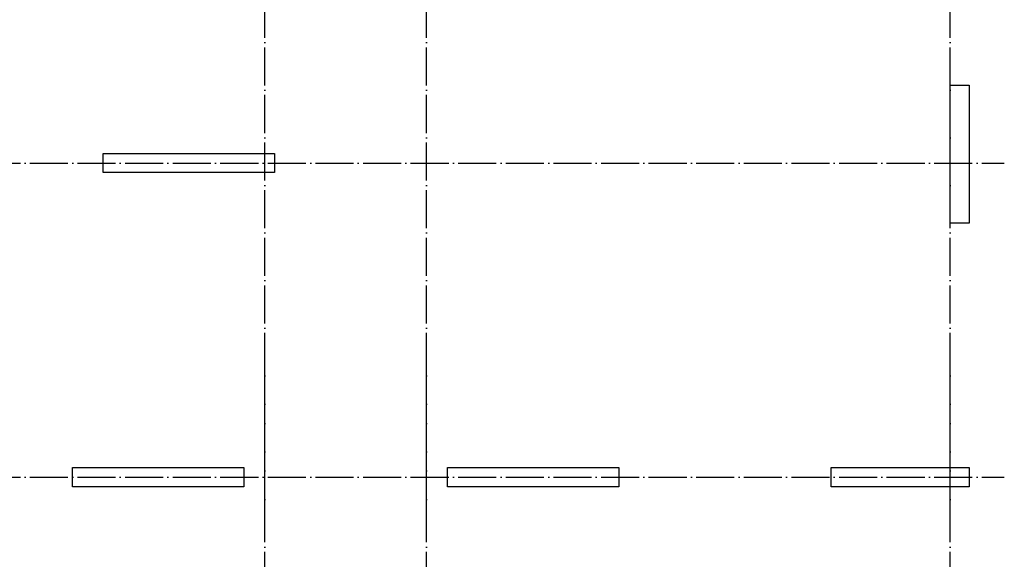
# Model space of a CAD drawing. Header units: millimetres. Extents: x -49773 to 2322955, y -3321 to 58485.
# Tile 442 of 580: x 1735988 to 1746334, y 32484 to 38153. Entities that reach past the tile are written whole.
import ezdxf

# ---------------------------------------------------------------- set-up
doc = ezdxf.new("R2010")
doc.units = ezdxf.units.MM
doc.linetypes.add('______11', pattern=[500, 400, -50, 0, -50])
doc.linetypes.add('______5', pattern=[1100, 800, -100, 100, -100])
doc.layers.add('Осевая линия_ общее', color=7, linetype='______5', lineweight=13, true_color=0xa0a0a0)

msp = doc.modelspace()

# ---------------------------------------------------------------- linework, layer by layer
at = {"color": 7, "linetype": 'Continuous', "lineweight": 25, "transparency": 33554687}
for p, q in [((1745763.6, 36016.6), (1745763.6, 37466.6)), ((1745763.6, 37466.6), (1745963.6, 37466.6)), ((1745963.6, 37466.6), (1745963.6, 36016.6)), ((1736863.6, 36546.8), (1736863.6, 36746.8)), ((1736863.6, 36746.8), (1738663.6, 36746.8)), ((1738663.6, 36746.8), (1738663.6, 36546.8)), ((1738663.6, 36546.8), (1736863.6, 36546.8)), ((1745963.6, 36016.6), (1745763.6, 36016.6)), ((1736543.6, 33246.8), (1736543.6, 33446.8)), ((1736543.6, 33246.8), (1736543.6, 33446.8)), ((1736543.6, 33446.8), (1738343.6, 33446.8)), ((1736543.6, 33446.8), (1738343.6, 33446.8)), ((1738343.6, 33446.8), (1738343.6, 33246.8)), ((1738343.6, 33446.8), (1738343.6, 33246.8)), ((1740483.6, 33246.8), (1740483.6, 33446.8)), ((1740483.6, 33246.8), (1740483.6, 33446.8)), ((1740483.6, 33446.8), (1742283.6, 33446.8)), ((1740483.6, 33446.8), (1742283.6, 33446.8)), ((1742283.6, 33446.8), (1742283.6, 33246.8)), ((1742283.6, 33446.8), (1742283.6, 33246.8)), ((1744513.6, 33246.8), (1744513.6, 33446.8)), ((1744513.6, 33246.8), (1744513.6, 33446.8)), ((1744513.6, 33446.8), (1745963.6, 33446.8)), ((1744513.6, 33446.8), (1745963.6, 33446.8)), ((1745963.6, 33446.8), (1745963.6, 33246.8)), ((1745963.6, 33446.8), (1745963.6, 33246.8)), ((1738343.6, 33246.8), (1736543.6, 33246.8)), ((1738343.6, 33246.8), (1736543.6, 33246.8)), ((1742283.6, 33246.8), (1740483.6, 33246.8)), ((1742283.6, 33246.8), (1740483.6, 33246.8)), ((1745963.6, 33246.8), (1744513.6, 33246.8)), ((1745963.6, 33246.8), (1744513.6, 33246.8))]:
    msp.add_line(p, q, dxfattribs=at)
at = {"layer": 'Осевая линия_ общее', "color": 253, "linetype": '______11', "lineweight": -3, "true_color": 0xa0a0a0, "transparency": 33554687}
for p, q in [((1738563.6, 32961.8), (1738563.6, 55736.8)), ((1740263.6, 32961.8), (1740263.6, 55736.8)), ((1745763.6, 32961.8), (1745763.6, 55736.8)), ((1729093.6, 36646.8), (1746333.6, 36646.8)), ((1738563.6, 5656.8), (1738563.6, 34554.7)), ((1740263.6, 5656.8), (1740263.6, 34554.7)), ((1745763.6, 5656.8), (1745763.6, 34554.7)), ((1729093.6, 33346.8), (1746333.6, 33346.8)), ((1729093.6, 33346.8), (1746333.6, 33346.8))]:
    msp.add_line(p, q, dxfattribs=at)

doc.saveas('drawing.dxf')
